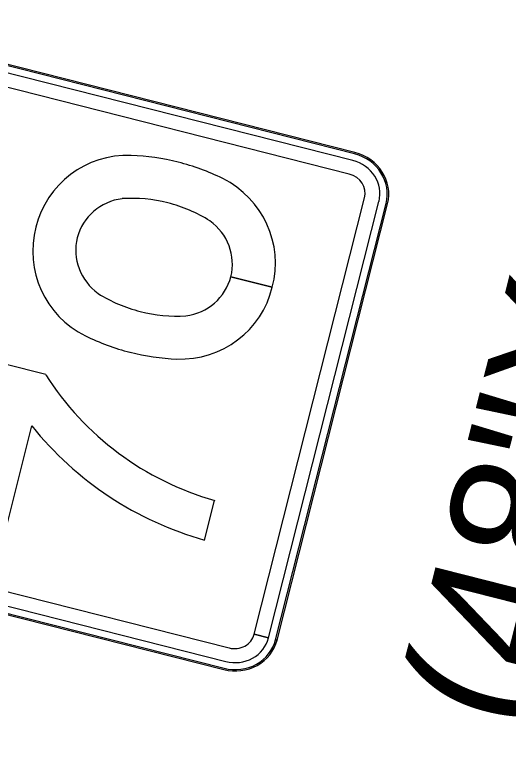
# Model space of a CAD drawing. Extents: x 670257 to 671518, y 737783 to 738188.
# Drawn here: x 670263.459 to 670264.369, y 738149.175 to 738150.561 of the extents above; entities that cross this region are included whole.
import ezdxf

# ---------------------------------------------------------------- set-up
doc = ezdxf.new("R2010")
doc.units = 0
for name, color, linetype in [('GSBWFILL', 7, 'Continuous'), ('GSCOLORFILL', 7, 'Continuous'), ('GSOUTLINE', 7, 'Continuous'), ('R_SIGN_ANNOT', 7, 'Continuous')]:
    doc.layers.add(name, color=color, linetype=linetype)

msp = doc.modelspace()

# ---------------------------------------------------------------- linework, layer by layer
at = {"layer": 'GSBWFILL'}
for p, q in [((670264.0847, 738150.3085), (670262.974, 738150.5902)), ((670264.081, 738150.2936), (670262.9702, 738150.5753)), ((670264.0747, 738150.2688), (670262.9639, 738150.5505)), ((670263.8992, 738149.4217), (670264.1029, 738150.2247)), ((670263.9257, 738149.415), (670264.1293, 738150.218)), ((670263.9415, 738149.4107), (670264.1452, 738150.214)), ((670263.8565, 738150.0797), (670263.9327, 738150.0604)), ((670263.9327, 738150.0604), (670263.8565, 738150.0797)), ((670262.7426, 738149.6779), (670263.8534, 738149.3962)), ((670263.8081, 738149.5949), (670263.8266, 738149.6679)), ((670262.7363, 738149.6531), (670263.8471, 738149.3714)), ((670262.7325, 738149.6382), (670263.8433, 738149.3565)), ((670263.8081, 738149.5949), (670263.8081, 738149.5949)), ((670263.8992, 738149.4217), (670263.9257, 738149.415)), ((670263.9256, 738149.4148), (670263.8992, 738149.4215))]:
    msp.add_line(p, q, dxfattribs=at)
msp.add_lwpolyline([(670263.5153, 738149.8994), (670263.4398, 738149.9185), (670263.3542, 738149.5809), (670263.4283, 738149.5621), (670263.4898, 738149.8049)], dxfattribs=at)
for centre, major_axis, ratio, start_param, end_param in [((670263.6682, 738150.13), (-0.1703, 0.0432), 0.985, 4.930523, 6.297464), ((670263.657, 738149.8783), (-0.4181, 0.106), 0.985, 4.717319, 4.920421), ((670264.0659, 738150.2341), (-0.0793, 0.0201), 0.937422, 3.141593, 4.712389), ((670263.6529, 738149.8794), (-0.4181, 0.106), 0.985, 4.504356, 4.707459), ((670264.0659, 738150.2341), (-0.0635, 0.0161), 0.937422, 3.141593, 4.712389), ((670263.763, 738150.106), (-0.1703, 0.0432), 0.985, 3.127438, 4.494255), ((670264.0659, 738150.2341), (-0.037, 0.0094), 0.937422, 3.141593, 4.712389), ((670263.6695, 738150.1263), (-0.0962, 0.0244), 0.985, 5.091216, 6.275236), ((670263.6751, 738149.9608), (-0.2588, 0.0656), 0.985, 4.710262, 5.028075), ((670263.6762, 738149.9605), (-0.2588, 0.0656), 0.985, 4.396703, 4.714516), ((670263.7601, 738150.1034), (-0.0962, 0.0244), 0.985, 3.149762, 4.333562), ((670263.6669, 738150.1252), (-0.1703, 0.0432), 0.985, 6.268906, 7.635847), ((670263.6699, 738150.1279), (-0.0962, 0.0244), 0.985, 0.00795, 1.191969), ((670263.7605, 738150.1049), (-0.0962, 0.0244), 0.985, 1.949624, 3.133643), ((670263.7618, 738150.1012), (-0.1703, 0.0432), 0.985, 1.788931, 3.155871), ((670263.7537, 738150.2707), (-0.2588, 0.0656), 0.985, 1.25511, 1.572924), ((670263.7548, 738150.2705), (-0.2588, 0.0656), 0.985, 1.568669, 1.886482), ((670263.7771, 738150.3519), (-0.4181, 0.106), 0.985, 1.362764, 1.565867), ((670263.773, 738150.3529), (-0.4181, 0.106), 0.985, 1.575726, 1.778829), ((670263.9715, 738150.1788), (-0.5226, 0.1325), 0.985, 0.805464, 1.543278), ((670263.9715, 738150.1788), (-0.5966, 0.1513), 0.985, 0.915776, 1.546694), ((670263.8622, 738149.4309), (-0.0635, 0.0161), 0.937422, 1.570796, 3.141593), ((670263.8622, 738149.4309), (-0.037, 0.0094), 0.937422, 1.570796, 3.141593), ((670263.8622, 738149.4309), (-0.0793, 0.0201), 0.937422, 1.570796, 3.141593)]:
    msp.add_ellipse(centre, major_axis=major_axis, ratio=ratio, start_param=start_param, end_param=end_param, dxfattribs=at)
at = {"layer": 'GSCOLORFILL'}
for p, q in [((670264.0841, 738150.306), (670262.9734, 738150.5877)), ((670264.0847, 738150.3085), (670262.974, 738150.5902)), ((670264.0847, 738150.3085), (670262.974, 738150.5902)), ((670264.081, 738150.2936), (670262.9702, 738150.5753)), ((670264.0747, 738150.2688), (670262.9639, 738150.5505)), ((670264.0841, 738150.306), (670264.0841, 738150.306)), ((670263.8992, 738149.4217), (670264.1029, 738150.2247)), ((670263.9257, 738149.415), (670264.1293, 738150.218)), ((670263.9389, 738149.4114), (670264.1426, 738150.2146)), ((670263.9415, 738149.4107), (670264.1452, 738150.214)), ((670263.9415, 738149.4108), (670264.1452, 738150.214)), ((670264.1426, 738150.2147), (670264.1426, 738150.2146)), ((670263.8565, 738150.0797), (670263.9327, 738150.0604)), ((670263.9327, 738150.0604), (670263.8565, 738150.0797)), ((670262.7426, 738149.6779), (670263.8534, 738149.3962)), ((670263.8081, 738149.5949), (670263.8266, 738149.6679)), ((670262.7363, 738149.6531), (670263.8471, 738149.3714)), ((670262.7325, 738149.6382), (670263.8433, 738149.3565)), ((670262.7325, 738149.6382), (670263.8433, 738149.3565)), ((670262.7332, 738149.6407), (670263.8439, 738149.3589)), ((670263.8081, 738149.5949), (670263.8081, 738149.5949)), ((670263.8992, 738149.4217), (670263.9257, 738149.415)), ((670263.9256, 738149.4148), (670263.8992, 738149.4215)), ((670263.9389, 738149.4114), (670263.9388, 738149.4114)), ((670263.9415, 738149.4107), (670263.9389, 738149.4114)), ((670263.9389, 738149.4114), (670263.9415, 738149.4108)), ((670263.8439, 738149.359), (670263.8439, 738149.3589))]:
    msp.add_line(p, q, dxfattribs=at)
msp.add_lwpolyline([(670263.5153, 738149.8994), (670263.4398, 738149.9185), (670263.3542, 738149.5809), (670263.4283, 738149.5621), (670263.4898, 738149.8049)], dxfattribs=at)
for centre, major_axis, ratio, start_param, end_param in [((670263.6682, 738150.13), (-0.1703, 0.0432), 0.985, 4.930523, 6.297464), ((670263.657, 738149.8783), (-0.4181, 0.106), 0.985, 4.717319, 4.920421), ((670264.0659, 738150.2341), (-0.0767, 0.0195), 0.937422, 3.141593, 4.712389), ((670264.0659, 738150.2341), (-0.0793, 0.0201), 0.937422, 3.141593, 4.712389), ((670264.0659, 738150.2341), (-0.0793, 0.0201), 0.937422, 3.141593, 4.712389), ((670263.6529, 738149.8794), (-0.4181, 0.106), 0.985, 4.504356, 4.707459), ((670264.0659, 738150.2341), (-0.0635, 0.0161), 0.937422, 3.141593, 4.712389), ((670263.763, 738150.106), (-0.1703, 0.0432), 0.985, 3.127438, 4.494255), ((670264.0659, 738150.2341), (-0.037, 0.0094), 0.937422, 3.141593, 4.712389), ((670263.6695, 738150.1263), (-0.0962, 0.0244), 0.985, 5.091216, 6.275236), ((670263.6751, 738149.9608), (-0.2588, 0.0656), 0.985, 4.710262, 5.028075), ((670263.6762, 738149.9605), (-0.2588, 0.0656), 0.985, 4.396703, 4.714516), ((670263.7601, 738150.1034), (-0.0962, 0.0244), 0.985, 3.149762, 4.333562), ((670263.6669, 738150.1252), (-0.1703, 0.0432), 0.985, 6.268906, 7.635847), ((670263.6699, 738150.1279), (-0.0962, 0.0244), 0.985, 0.00795, 1.191969), ((670263.7605, 738150.1049), (-0.0962, 0.0244), 0.985, 1.949624, 3.133643), ((670263.7618, 738150.1012), (-0.1703, 0.0432), 0.985, 1.788931, 3.155871), ((670263.7537, 738150.2707), (-0.2588, 0.0656), 0.985, 1.25511, 1.572924), ((670263.7548, 738150.2705), (-0.2588, 0.0656), 0.985, 1.568669, 1.886482), ((670263.7771, 738150.3519), (-0.4181, 0.106), 0.985, 1.362764, 1.565867), ((670263.773, 738150.3529), (-0.4181, 0.106), 0.985, 1.575726, 1.778829), ((670263.9715, 738150.1788), (-0.5226, 0.1325), 0.985, 0.805464, 1.543278), ((670263.9715, 738150.1788), (-0.5966, 0.1513), 0.985, 0.915776, 1.546694), ((670263.8622, 738149.4309), (-0.0635, 0.0161), 0.937422, 1.570796, 3.141593), ((670263.8622, 738149.4309), (-0.037, 0.0094), 0.937422, 1.570796, 3.141593), ((670263.8622, 738149.4309), (-0.0793, 0.0201), 0.937422, 1.570796, 3.141593), ((670263.8622, 738149.4309), (-0.0793, 0.0201), 0.937422, 1.570796, 3.141593), ((670263.8622, 738149.4309), (-0.0767, 0.0195), 0.937422, 1.570796, 3.141593)]:
    msp.add_ellipse(centre, major_axis=major_axis, ratio=ratio, start_param=start_param, end_param=end_param, dxfattribs=at)
at = {"layer": 'GSOUTLINE'}
for p, q in [((670264.0847, 738150.3085), (670262.974, 738150.5902)), ((670264.081, 738150.2936), (670262.9702, 738150.5753)), ((670264.0747, 738150.2688), (670262.9639, 738150.5505)), ((670263.8992, 738149.4215), (670264.1029, 738150.2247)), ((670263.9256, 738149.4148), (670264.1293, 738150.218)), ((670263.9415, 738149.4107), (670264.1452, 738150.214)), ((670262.7426, 738149.6779), (670263.8534, 738149.3962)), ((670263.8081, 738149.5949), (670263.8266, 738149.6679)), ((670262.7363, 738149.6531), (670263.8471, 738149.3714)), ((670262.7325, 738149.6382), (670263.8433, 738149.3565)), ((670263.8081, 738149.5949), (670263.8081, 738149.5949))]:
    msp.add_line(p, q, dxfattribs=at)
msp.add_lwpolyline([(670263.5153, 738149.8994), (670263.4398, 738149.9185), (670263.3542, 738149.5809), (670263.4283, 738149.5621), (670263.4898, 738149.8049)], dxfattribs=at)
for centre, major_axis, ratio, start_param, end_param in [((670263.6682, 738150.13), (-0.1703, 0.0432), 0.985, 4.930523, 6.297464), ((670263.657, 738149.8783), (-0.4181, 0.106), 0.985, 4.717319, 4.920421), ((670264.0659, 738150.2341), (-0.0793, 0.0201), 0.937422, 3.141593, 4.712389), ((670263.6529, 738149.8794), (-0.4181, 0.106), 0.985, 4.504356, 4.707459), ((670264.0659, 738150.2341), (-0.0635, 0.0161), 0.937422, 3.141593, 4.712389), ((670263.763, 738150.106), (-0.1703, 0.0432), 0.985, 3.127314, 4.494255), ((670264.0659, 738150.2341), (-0.037, 0.0094), 0.937422, 3.141593, 4.712389), ((670263.6695, 738150.1263), (-0.0962, 0.0244), 0.985, 5.091216, 6.275236), ((670263.6751, 738149.9608), (-0.2588, 0.0656), 0.985, 4.710262, 5.028075), ((670263.6762, 738149.9605), (-0.2588, 0.0656), 0.985, 4.396703, 4.714516), ((670263.7601, 738150.1034), (-0.0962, 0.0244), 0.985, 3.149542, 4.333562), ((670263.6669, 738150.1252), (-0.1703, 0.0432), 0.985, 6.268906, 7.635847), ((670263.6699, 738150.1279), (-0.0962, 0.0244), 0.985, 0.00795, 1.191969), ((670263.7605, 738150.1049), (-0.0962, 0.0244), 0.985, 1.949624, 3.133643), ((670263.7618, 738150.1012), (-0.1703, 0.0432), 0.985, 1.788931, 3.155871), ((670263.7537, 738150.2707), (-0.2588, 0.0656), 0.985, 1.25511, 1.572924), ((670263.7548, 738150.2705), (-0.2588, 0.0656), 0.985, 1.568669, 1.886482), ((670263.7771, 738150.3519), (-0.4181, 0.106), 0.985, 1.362764, 1.565867), ((670263.773, 738150.3529), (-0.4181, 0.106), 0.985, 1.575726, 1.778829), ((670263.9715, 738150.1788), (-0.5226, 0.1325), 0.985, 0.805464, 1.543278), ((670263.9715, 738150.1788), (-0.5966, 0.1513), 0.985, 0.915776, 1.546694), ((670263.8622, 738149.4309), (-0.0635, 0.0161), 0.937422, 1.570796, 3.141593), ((670263.8622, 738149.4309), (-0.037, 0.0094), 0.937422, 1.570796, 3.141593), ((670263.8622, 738149.4309), (-0.0793, 0.0201), 0.937422, 1.570796, 3.141593)]:
    msp.add_ellipse(centre, major_axis=major_axis, ratio=ratio, start_param=start_param, end_param=end_param, dxfattribs=at)

# ---------------------------------------------------------------- texts
at = {"layer": 'R_SIGN_ANNOT'}
for s, p in [('SS-049-04-STA1295+05SB', (670264.3514, 738147.2414)), ('R2-1 (48"X60")', (670264.212, 738148.4435))]:
    msp.add_text(s, height=0.25, rotation=75.7686, dxfattribs=at).set_placement(p)

doc.saveas('drawing.dxf')
